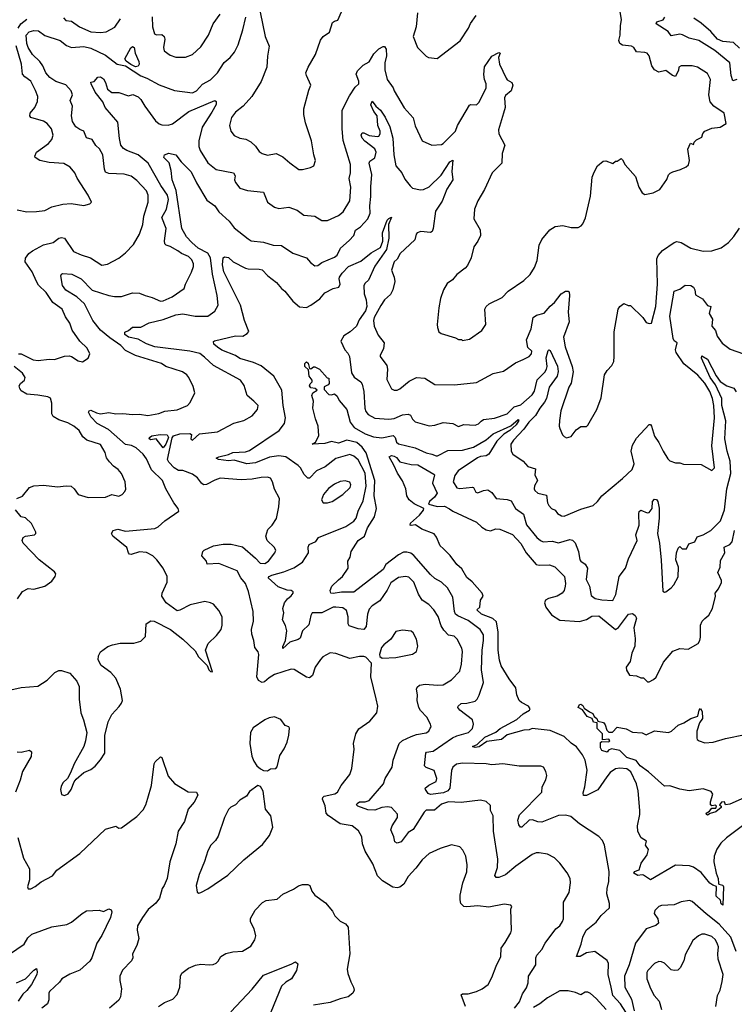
# Model space of a CAD drawing. Extents: x 1245515 to 1420776, y 606314 to 671314.
# Tile 296 of 385: x 1368114 to 1373248, y 645862 to 652936. Entities that reach past the tile are written whole.
import ezdxf

# ---------------------------------------------------------------- set-up
doc = ezdxf.new("R2010")
doc.units = 0

msp = doc.modelspace()

# ---------------------------------------------------------------- linework, layer by layer
at = {"layer": '0CON10XD'}
for points in [[(1368780, 648445), (1368835, 648455.7), (1368935, 648456.2), (1368985, 648470), (1369016.7, 648505), (1369023.3, 648595), (1369055, 648616.2), (1369080, 648615), (1369196.7, 648555), (1369286, 648486), (1369375, 648402.5), (1369398.8, 648358.8), (1369460, 648295), (1369472.5, 648265), (1369485, 648252.5), (1369500, 648250), (1369449.2, 648405), (1369466.7, 648455), (1369528.7, 648511.3), (1369560.8, 648555), (1369568, 648585), (1369568.8, 648645), (1369545, 648690), (1369505, 648735.8), (1369485, 648747.1), (1369445, 648756.7), (1369337.8, 648732.2), (1369265, 648692.5), (1369245, 648689.2), (1369165, 648745.6), (1369136.1, 648793.9), (1369138, 648815), (1369174.4, 648895), (1369174.4, 648934.4), (1369145, 648996.2), (1369099.2, 649055), (1369070, 649085), (1369025, 649108.1), (1368975, 649111.5), (1368915, 649092.9), (1368903.8, 649095), (1368894.6, 649104.6), (1368883.5, 649143.5), (1368784, 649225), (1368773.3, 649245), (1368785, 649266.2), (1368820, 649275), (1368875, 649262.2), (1369085, 649280.6), (1369108, 649292), (1369155.5, 649334.5), (1369257.5, 649405), (1369252, 649425), (1369220.8, 649465), (1369164.3, 649565), (1369140, 649625), (1369061.4, 649701.4), (1369025, 649780), (1369000, 649815), (1368950.8, 649860.8), (1368917.2, 649877.2), (1368875, 649884), (1368751.8, 649991.8), (1368671.4, 650035), (1368625, 650081.4), (1368609.2, 650115), (1368613.5, 650126.5), (1368625, 650130.8), (1368665, 650110.5), (1368693.6, 650103.6), (1368755, 650114.5), (1368805, 650103.8), (1368855, 650107.5), (1368925, 650098.8), (1368975, 650102.7), (1369035, 650093.2), (1369112.6, 650107.4), (1369156.8, 650123.2), (1369245, 650133.1), (1369318.8, 650165), (1369339.2, 650185), (1369372.5, 650255), (1369360.9, 650300.9), (1369329.2, 650365), (1369314, 650385), (1369283.3, 650405), (1369163.4, 650443.4), (1369133.8, 650465), (1368945, 650522.2), (1368875, 650558.9), (1368841.5, 650595), (1368760.3, 650650.3), (1368695.2, 650705.2), (1368640, 650775), (1368578.8, 650895), (1368525, 650945.4), (1368445, 650993.1), (1368420.7, 651025), (1368409.6, 651095), (1368413.2, 651106.8), (1368425, 651113.3), (1368487.6, 651107.6), (1368555, 651073.8), (1368635, 650992.6), (1368755, 650953.5), (1368795, 650945.8), (1368846.1, 650946.1), (1368925, 650972.5), (1368975, 650971.4), (1369016.1, 650953.9), (1369065, 650940.8), (1369125.6, 650914.4), (1369145, 650915.8), (1369210, 650945), (1369294.3, 651005), (1369304, 651036), (1369349.3, 651120.7), (1369361.9, 651161.9), (1369361.7, 651181.7), (1369350.7, 651210.7), (1369325.4, 651235.4), (1369276.2, 651255), (1369250, 651275), (1369196, 651306), (1369165.3, 651315.3), (1369155.4, 651325), (1369153, 651347), (1369166.6, 651435), (1369134.6, 651515), (1369168, 651575), (1369181.9, 651645), (1369176.5, 651675), (1369128.6, 651745), (1369037.7, 651905), (1368965, 651965.2), (1368883.8, 651995), (1368860.5, 652010.5), (1368840, 652035), (1368831.1, 652081.1), (1368819.1, 652199.1), (1368728, 652305), (1368710, 652345), (1368656.9, 652415), (1368626.2, 652475), (1368625, 652487.5), (1368648.3, 652491.7), (1368676.1, 652523.9), (1368695, 652525.8), (1368715, 652510), (1368730.5, 652485), (1368745, 652436), (1368775, 652412.5), (1368825, 652413.1), (1368895, 652389.4), (1368927.7, 652397.7), (1368965, 652382.5), (1368985, 652362.9), (1369013.7, 652313.6), (1369090.1, 652210.1), (1369115, 652187.5), (1369135, 652179.6), (1369181.2, 652178.8), (1369211.7, 652188.3), (1369329.1, 652275), (1369515, 652356), (1369525, 652347.5), (1369525, 652327.5), (1369495, 652272.5), (1369425.9, 652164.1), (1369400, 652065), (1369401.8, 652025), (1369410.5, 651995), (1369466.4, 651906.4), (1369525, 651860), (1369650, 651835), (1369661.9, 651815), (1369658.1, 651785), (1369663.1, 651765), (1369695, 651724.2), (1369749.7, 651709.7), (1369865.5, 651695.5), (1369895, 651625.8), (1369945, 651589.2), (1369975, 651580), (1370047.6, 651587.6), (1370106.8, 651566.8), (1370155, 651531.9), (1370234.1, 651524.1), (1370285, 651492.5), (1370325, 651494.2), (1370405, 651529.2), (1370436.9, 651555), (1370484.4, 651635), (1370493.4, 651733.4), (1370481.9, 651795), (1370490, 651835), (1370490.7, 651895), (1370438.7, 652068.7), (1370430.8, 652150.8), (1370430.5, 652285), (1370482.2, 652387.8), (1370525, 652450), (1370551.2, 652475), (1370551.4, 652495), (1370530.8, 652545), (1370540.7, 652569.3), (1370581.9, 652608.1), (1370625, 652632.7), (1370659, 652691), (1370695, 652725.6), (1370725, 652743.8), (1370735, 652743.3), (1370746.9, 652725), (1370749.6, 652675), (1370737.5, 652625), (1370737.8, 652575), (1370754.3, 652505), (1370797, 652447), (1370803.8, 652425), (1370875, 652302), (1370940.2, 652230.2), (1370953.9, 652173.9), (1371004.4, 652064.4), (1371074.2, 652034.2), (1371145, 652040), (1371155, 652046), (1371244.2, 652135), (1371259.2, 652175), (1371345, 652322.5), (1371355, 652327.1), (1371395, 652324.3), (1371415, 652342), (1371464.5, 652445), (1371465.3, 652475.3), (1371452.5, 652505), (1371447.3, 652542.7), (1371453.4, 652596.6), (1371505, 652673.3), (1371555, 652700.8), (1371565.7, 652695), (1371554.2, 652665), (1371560.8, 652615), (1371607.5, 652515), (1371615, 652504), (1371648.8, 652485), (1371657.5, 652465), (1371644.5, 652425.5), (1371605, 652390.8), (1371596.9, 652375), (1371601.1, 652305), (1371590, 652265), (1371554.3, 652144.3), (1371556.1, 652116.1), (1371598, 652035), (1371580, 651975), (1371578, 651905), (1371508, 651835), (1371452, 651715), (1371404.2, 651635), (1371381.4, 651575), (1371377.1, 651505), (1371422, 651425), (1371423.8, 651385), (1371406, 651345), (1371376.2, 651305), (1371357.1, 651225), (1371330.9, 651169.1), (1371315, 651150), (1371253.3, 651105), (1371222.7, 651067.3), (1371185, 651040), (1371158, 650995), (1371137.7, 650932.3), (1371125.8, 650865), (1371112, 650745), (1371116.4, 650723.6), (1371124.1, 650694.1), (1371140.5, 650680.5), (1371245, 650650), (1371265, 650637.5), (1371287, 650637), (1371295, 650630), (1371345, 650640), (1371435, 650703.8), (1371463, 650747), (1371456.2, 650855), (1371463.8, 650875), (1371485.8, 650894.2), (1371579.4, 650940.6), (1371623.8, 650985), (1371735, 651062.5), (1371780, 651105), (1371812, 651155), (1371832, 651205), (1371846.2, 651315), (1371865, 651356.7), (1371921.2, 651425), (1371961.2, 651448.8), (1372015, 651458), (1372075, 651443.3), (1372125, 651443.8), (1372147.5, 651455), (1372160.5, 651469.5), (1372177.9, 651512.1), (1372215, 651667.5), (1372225.7, 651805), (1372240.5, 651839.5), (1372265, 651886.7), (1372305, 651920), (1372325, 651922.5), (1372375, 651902.5), (1372395, 651920), (1372405, 651920), (1372435, 651937.5), (1372445, 651930), (1372463.6, 651893.6), (1372538.3, 651808.3), (1372562.3, 651732.3), (1372585, 651692.5), (1372605, 651680), (1372665, 651691.2), (1372713.3, 651715), (1372763.6, 651786.4), (1372775, 651820), (1372787, 651833), (1372805, 651843.3), (1372861.7, 651858.3), (1372902.3, 651877.7), (1372917.3, 651892.7), (1372926, 651925), (1372913.8, 652005), (1372931.7, 652048.3), (1372955, 652040), (1372960, 652055), (1372977, 652073), (1373015, 652092.5), (1373022.1, 652117.9), (1373035, 652133.8), (1373085, 652156.7), (1373145, 652162.5), (1373190, 652190), (1373173.8, 652265), (1373100, 652315), (1373074.5, 652344.5), (1373064.5, 652395), (1373075.7, 652505), (1373055, 652550), (1372982.5, 652595), (1372945, 652603.3), (1372865, 652603.8), (1372850, 652595), (1372846, 652574), (1372825, 652527.5), (1372803.3, 652535), (1372755, 652571.4), (1372705, 652558), (1372675, 652576.2), (1372655, 652603.8), (1372635.7, 652675), (1372620.8, 652695), (1372605, 652701.1), (1372544.4, 652704.4), (1372525.7, 652735.7), (1372510, 652745), (1372445, 652752.7), (1372424.3, 652765), (1372416.9, 652785), (1372428.6, 652825), (1372429.2, 652895), (1372437.5, 652935), (1372428, 652995)], [(1369840.3, 652990.3), (1369877.1, 652815), (1369906.2, 652745), (1369893.7, 652673.7), (1369888.9, 652595), (1369849.3, 652490.7), (1369780.8, 652385), (1369719.2, 652315), (1369665, 652271.4), (1369635, 652233.8), (1369620.6, 652175), (1369630, 652135), (1369655, 652102.5), (1369695, 652084.2), (1369737.4, 652077.4), (1369775, 652057.5), (1369807.4, 652027.4), (1369835, 651988), (1369855, 651974), (1369895, 651962.5), (1369957.5, 651975), (1370005, 651951.2), (1370055, 651906.2), (1370120.3, 651860.3), (1370145, 651859.2), (1370204, 651874), (1370227.5, 651885), (1370240, 651925), (1370225.8, 651965), (1370209.2, 652065), (1370166.2, 652195), (1370155.8, 652255), (1370155.7, 652295), (1370190.8, 652429.2), (1370205.8, 652465), (1370173.1, 652535), (1370170.6, 652555), (1370186.9, 652595), (1370238.5, 652685), (1370275, 652788), (1370295, 652816), (1370339.2, 652845), (1370360.8, 652915), (1370375, 652926.2), (1370398.8, 652931.2), (1370426.7, 652993.3)], [(1370971.9, 652985), (1370961.5, 652885), (1370939.5, 652815), (1370972, 652735), (1371035, 652673.8), (1371050, 652665), (1371112.3, 652657.7), (1371277.2, 652782.8), (1371337.5, 652875), (1371352.4, 652907.6), (1371394.2, 652965)], [(1368102.8, 652875), (1368123, 652905), (1368165, 652940)], [(1368105, 650536.2), (1368125, 650535.8), (1368211.3, 650491.3), (1368246.7, 650486.7), (1368325, 650495.6), (1368365, 650493.5), (1368435, 650518.6), (1368469.7, 650519.7), (1368486.9, 650516.9), (1368534.5, 650484.5), (1368565, 650478.6), (1368606.2, 650505), (1368617.5, 650535), (1368598.8, 650575), (1368546.3, 650626.3), (1368491.4, 650705), (1368473.3, 650755), (1368441.8, 650801.8), (1368419.1, 650855), (1368351.8, 650905), (1368304.5, 650975), (1368248.9, 651028.9), (1368234.2, 651055.8), (1368204, 651124), (1368154.4, 651195), (1368155, 651223.3), (1368179.2, 651255), (1368205, 651275.7), (1368285, 651318.6), (1368355, 651334.4), (1368395, 651366.9), (1368415, 651371.9), (1368435.8, 651365), (1368501.4, 651271.4), (1368555, 651245.7), (1368623.6, 651223.6), (1368705, 651172.5), (1368745, 651180), (1368825, 651222.9), (1368875, 651260.8), (1368930.6, 651319.4), (1368974.3, 651395), (1368998.9, 651465), (1369006.7, 651525), (1369036.3, 651623.7), (1369037.5, 651675), (1369025.6, 651705), (1368955, 651781.4), (1368915, 651811.9), (1368865, 651825.6), (1368755, 651831.5), (1368731.1, 651841.1), (1368722.2, 651862.2), (1368710, 651965), (1368687.2, 652007.2), (1368660.7, 652030.7), (1368635, 652073.8), (1368595, 652086.2), (1368575.8, 652135), (1368545, 652146), (1368517.5, 652165), (1368493.5, 652205), (1368486.2, 652245), (1368492.7, 652315), (1368476.9, 652355), (1368492.7, 652395), (1368483.6, 652425), (1368445, 652467.3), (1368372.8, 652492.8), (1368330.5, 652520.5), (1368301.1, 652555), (1368280.5, 652605), (1368259.5, 652635), (1368205, 652684.5), (1368174.7, 652735), (1368164.7, 652765), (1368159.4, 652825), (1368181.4, 652848.6), (1368215, 652858.5), (1368250, 652855), (1368295, 652822.9), (1368405, 652787.3), (1368449.7, 652749.7), (1368485, 652735.3), (1368575, 652742.1), (1368625, 652731.6), (1368729.7, 652679.7), (1368815, 652615.7), (1368875, 652603.8), (1368985, 652532.5), (1369026.6, 652516.6), (1369115, 652467.5), (1369226.3, 652426.3), (1369355, 652410.6), (1369384.2, 652425), (1369427.9, 652472.1), (1369485, 652504.5), (1369535.5, 652555), (1369582.9, 652627.1), (1369625, 652664.3), (1369656.7, 652703.3), (1369683.1, 652755), (1369717.2, 652862.8), (1369738, 652955)], [(1368429.2, 652949.2), (1368445, 652928.8), (1368485, 652925.5), (1368544.4, 652885), (1368625, 652849.2), (1368693.7, 652843.7), (1368735, 652849.5), (1368797.7, 652882.3), (1368837.4, 652942.6)], [(1369065.5, 652955.5), (1369068.1, 652885), (1369081.4, 652835), (1369096.5, 652826.5), (1369135, 652829.4), (1369151.4, 652815), (1369155.4, 652794.6), (1369146.9, 652735), (1369152.6, 652712.6), (1369195, 652680.8), (1369235, 652667.5), (1369305, 652666.9), (1369355, 652685.7), (1369415, 652740), (1369470.6, 652825), (1369504.7, 652905.3), (1369554.4, 652975)], [(1373265, 652505.3), (1373237.3, 652497.3), (1373225.2, 652535.2), (1373215.6, 652625.6), (1373107.1, 652715), (1372993.3, 652785), (1372923.4, 652803.4), (1372875, 652826.9), (1372855, 652831.4), (1372795, 652820.5), (1372771.5, 652851.5), (1372687.1, 652905), (1372690.4, 652919.6), (1372735.6, 652935), (1372748.9, 652955)], [(1373285, 652731.5), (1373241.7, 652771.7), (1373165, 652778.9), (1373126.7, 652795), (1373079.8, 652849.8), (1373008.7, 652911.3), (1372956.5, 652946.5)], [(1368095, 651570.8), (1368165, 651554.4), (1368235, 651557.5), (1368295, 651565.7), (1368345, 651590.6), (1368425, 651611.4), (1368484.1, 651614.1), (1368575, 651601.2), (1368616.7, 651613.3), (1368630, 651625), (1368606.2, 651675), (1368526.6, 651796.6), (1368510, 651835), (1368475.4, 651875.4), (1368431.5, 651901.5), (1368325, 651909.3), (1368258.8, 651925), (1368226, 651945), (1368222.5, 651955), (1368235.8, 651985), (1368320, 652045), (1368345.7, 652075), (1368354.3, 652105), (1368342.4, 652152.4), (1368310.2, 652190.2), (1368285, 652206.7), (1368195, 652232.5), (1368185.8, 652245), (1368189.4, 652265), (1368221.5, 652305), (1368242.8, 652347.2), (1368243.5, 652385), (1368226.4, 652426.4), (1368193.1, 652495), (1368150.5, 652525), (1368133.8, 652545), (1368128, 652615), (1368088.7, 652748.7)], [(1368945, 652598), (1368912.6, 652612.6), (1368878.6, 652638.6), (1368870, 652655), (1368913.3, 652733.3), (1368925, 652742.9), (1368937.3, 652735), (1368944.5, 652695), (1368969.3, 652635), (1368972.5, 652615), (1368965, 652602.1), (1368945, 652598)], [(1369450, 650805), (1369465, 650806.7), (1369515, 650842), (1369538.8, 650885), (1369531.4, 650955), (1369497.9, 651107.9), (1369484.1, 651225), (1369465, 651258.9), (1369396.5, 651295), (1369349.5, 651335), (1369312.9, 651375), (1369277.5, 651435), (1369239, 651709), (1369209.2, 651785), (1369202.1, 651852.1), (1369186.6, 651906.6), (1369149.2, 651945), (1369154.3, 651965.7), (1369185, 651977.5), (1369235, 651965.8), (1369273.3, 651915), (1369345, 651843.1), (1369384.1, 651764.1), (1369459.3, 651639.3), (1369515, 651599.4), (1369545.4, 651555), (1369618.5, 651488.5), (1369655, 651441.5), (1369755, 651360.8), (1369777.5, 651347.5), (1369865, 651336.7), (1369935.4, 651315.4), (1369995, 651312.5), (1370075, 651258), (1370175, 651225.6), (1370201.8, 651191.8), (1370235, 651167.1), (1370255, 651170.6), (1370285, 651190.9), (1370375, 651230), (1370394.4, 651245), (1370417.5, 651295), (1370481, 651349), (1370513.1, 651385), (1370526.3, 651423.7), (1370562.7, 651447.3), (1370615, 651504.5), (1370631.6, 651545), (1370628.1, 651598.1), (1370637.5, 651665), (1370635.5, 651735), (1370644, 651824), (1370623.6, 651905), (1370629.8, 651920.2), (1370665, 651944.3), (1370674.6, 651985), (1370665, 652006.9), (1370592.7, 652062.7), (1370574.2, 652085), (1370567.8, 652105), (1370575, 652122.1), (1370585, 652123.7), (1370624.8, 652104.8), (1370685, 652095.5), (1370695, 652098.9), (1370703.2, 652115), (1370702.7, 652135), (1370686.8, 652175), (1370681.8, 652245), (1370658.1, 652275), (1370636.9, 652325), (1370645, 652349.4), (1370673.4, 652313.4), (1370706.9, 652285), (1370740.4, 652235), (1370773.5, 652165), (1370794.5, 652085), (1370801.3, 651965), (1370816.5, 651885), (1370858.9, 651835), (1370879.8, 651789.8), (1370918.3, 651741.7), (1370935.7, 651725.7), (1370992.6, 651712.6), (1371015, 651714.7), (1371055.2, 651734.8), (1371141.3, 651818.7), (1371205, 651914), (1371225, 651926.7), (1371217.8, 651845), (1371224.4, 651785), (1371182.3, 651717.7), (1371148.4, 651631.6), (1371100.3, 651559.7), (1371084.2, 651435), (1371076, 651415), (1371064, 651406), (1370995, 651412.9), (1370970, 651405), (1370961.2, 651395), (1370952.5, 651355), (1370846.7, 651255), (1370824.4, 651215.6), (1370805, 651196.2), (1370784.2, 651135), (1370804.2, 651085), (1370808.6, 651055), (1370794.4, 650995), (1370778.5, 650961.5), (1370735, 650924), (1370707.4, 650882.6), (1370660, 650795), (1370655.8, 650775), (1370661.4, 650735), (1370688.3, 650668.3), (1370732.9, 650615), (1370727.9, 650572.1), (1370704.2, 650525.8), (1370704.3, 650515), (1370751.2, 650451.2), (1370755.3, 650425.3), (1370750.5, 650350.5), (1370785, 650283.3), (1370802.9, 650272.9), (1370825, 650273.1), (1370845, 650282.9), (1370911.9, 650338.1), (1370965, 650366.2), (1371025, 650359.6), (1371095, 650315.6), (1371237, 650313), (1371395, 650328.9), (1371515, 650394.3), (1371589.5, 650410.5), (1371675, 650471.4), (1371730, 650495), (1371773.3, 650515), (1371791.2, 650535), (1371792.5, 650555), (1371765, 650580), (1371754.3, 650635), (1371787.8, 650715), (1371802.7, 650797.3), (1371827.4, 650812.6), (1371882.1, 650827.9), (1371925, 650878.6), (1371955.9, 650904.1), (1372003.1, 650965), (1372035, 650985.6), (1372055, 650986), (1372060, 650980), (1372063.3, 650955), (1372053.5, 650835), (1372061.8, 650765), (1372021.5, 650655), (1372033.1, 650585), (1372082.9, 650445), (1372088.9, 650405), (1372075.5, 650325), (1372059.1, 650295), (1372002, 650125), (1371992, 650055), (1371990, 650015), (1371995, 649997.5), (1372014.2, 649954.2), (1372025, 649940), (1372041.7, 649931.7), (1372075, 649940), (1372110.6, 649989.4), (1372145, 650013.8), (1372185, 650013.3), (1372195, 650022.5), (1372260, 650135), (1372291.7, 650218.3), (1372315, 650383.3), (1372333.1, 650415), (1372368.2, 650451.8), (1372381.1, 650478.9), (1372385.6, 650515), (1372383.6, 650693.6), (1372413.2, 650856.8), (1372424.6, 650875.4), (1372455, 650896), (1372485, 650882.5), (1372501.7, 650881.7), (1372590, 650795), (1372615, 650760), (1372635, 650752.5), (1372653.6, 650756.4), (1372682.8, 650875), (1372694.8, 651035.2), (1372691.6, 651218.4), (1372699.4, 651240.6), (1372731.6, 651278.4), (1372815, 651335.7), (1372835, 651343.3), (1372865, 651334.5), (1372935.7, 651294.3), (1373025, 651273.8), (1373085.7, 651275.7), (1373153, 651297), (1373205.8, 651335), (1373245, 651378), (1373285, 651438.8)], [(1371669.2, 645835), (1371705, 645880.8), (1371725, 645936), (1371755, 645979.2), (1371766.6, 646015), (1371769.6, 646065), (1371822.5, 646145), (1371822.9, 646195), (1371828.8, 646215), (1371864.4, 646255), (1371889.1, 646300.9), (1371964.4, 646405), (1371994.4, 646425.6), (1372013.9, 646456.1), (1372021.2, 646475), (1372021.2, 646595), (1372061.2, 646665), (1372071.9, 646735), (1372068.1, 646765), (1372046.9, 646806.9), (1371995, 646876.2), (1371955, 646914), (1371905, 646940), (1371845, 646950), (1371825, 646949.4), (1371795, 646938.1), (1371678.5, 646855), (1371605, 646793.1), (1371556.7, 646773.3), (1371536.4, 646773.6), (1371526.7, 646786.7), (1371545.7, 646845), (1371548.1, 646905), (1371517.3, 647105), (1371514.4, 647215), (1371496.2, 647255), (1371495, 647290), (1371465, 647319.2), (1371425, 647329.4), (1371285, 647310.6), (1371195, 647316.2), (1371145, 647299.5), (1371093.5, 647256.5), (1371033.8, 647256.2), (1371018.7, 647241.3), (1370941.3, 647118.7), (1370904.7, 647095.3), (1370855, 647030), (1370825, 647018.9), (1370808.1, 647028.1), (1370802.5, 647065), (1370780, 647115), (1370790.4, 647145), (1370827.5, 647205), (1370829.1, 647229.1), (1370785.3, 647275.3), (1370755, 647281.6), (1370715, 647276.8), (1370665, 647257.6), (1370615, 647258.9), (1370541.9, 647285), (1370534.6, 647295), (1370537.1, 647305), (1370554.4, 647315.6), (1370595, 647315.9), (1370625, 647325.4), (1370727.1, 647445), (1370739.4, 647485), (1370788.9, 647565), (1370796.9, 647615), (1370839.2, 647735), (1370865, 647756.4), (1370925.3, 647784.7), (1370965, 647799.1), (1371035, 647811.9), (1371052, 647825), (1371063.8, 647845), (1371068.8, 647855), (1371066, 647875), (1371039.4, 647925), (1370993.7, 647973.7), (1370981.2, 647995), (1370969.1, 648045), (1370970.9, 648085), (1370963.5, 648125), (1370968.8, 648141.2), (1370985.4, 648154.6), (1371027.9, 648162.1), (1371115, 648154.7), (1371155, 648157.5), (1371215, 648192.9), (1371276.4, 648255), (1371288.5, 648305), (1371296, 648396), (1371290.4, 648420.4), (1371257.5, 648485), (1371235, 648507.1), (1371195, 648513.3), (1371159.9, 648549.9), (1371141.3, 648581.3), (1371119.2, 648649.1), (1371090, 648695), (1371054.2, 648735), (1371004.3, 648764.3), (1370979, 648809), (1370944.4, 648894.4), (1370909.8, 648929.8), (1370885, 648935.9), (1370835, 648928), (1370781, 648889), (1370753.1, 648836.9), (1370699.9, 648760.1), (1370645, 648725.8), (1370625, 648700.8), (1370612.2, 648665), (1370603.4, 648576.6), (1370585, 648555.5), (1370545, 648558.4), (1370481.7, 648581.7), (1370473.3, 648595), (1370474.6, 648645), (1370461.6, 648691.6), (1370435, 648709.2), (1370385, 648715.4), (1370365, 648715.4), (1370285, 648674.8), (1370215, 648673.3), (1370204.2, 648655.7), (1370191, 648589), (1370145.8, 648544.2), (1370127.7, 648492.3), (1370115, 648482), (1370055, 648464.4), (1370005, 648417.5), (1370005, 648432.5), (1370022.9, 648475), (1370033.4, 648545), (1370023.7, 648583.6), (1370002.5, 648625), (1370010.8, 648675), (1370004.1, 648705.9), (1370016.7, 648745), (1370036.7, 648775), (1370065, 648796.7), (1370078.8, 648815), (1370078.8, 648825), (1370065, 648834), (1370035, 648837.3), (1369970.1, 648860.1), (1369899.4, 648925), (1369905.6, 648935), (1369925.6, 648945), (1370011.2, 648968.8), (1370082.5, 648997.5), (1370145, 649037.5), (1370188, 649105), (1370185.6, 649145), (1370193.5, 649165), (1370242.2, 649187.8), (1370261.2, 649215), (1370456.5, 649293.5), (1370515, 649332.8), (1370531.1, 649355), (1370545.8, 649404.3), (1370581.8, 649478.2), (1370602.3, 649585), (1370595, 649677.8), (1370545, 649773.3), (1370515, 649800), (1370485, 649811.4), (1370385, 649782.3), (1370307.8, 649722.2), (1370245, 649694.3), (1370195, 649642), (1370185, 649641.2), (1370157.8, 649667.8), (1370131.4, 649715), (1370114, 649734), (1370025, 649795.2), (1369975, 649802), (1369908.3, 649791.7), (1369807.5, 649752.5), (1369745, 649744.3), (1369655, 649771.1), (1369615, 649766.5), (1369542.5, 649775), (1369526.2, 649785), (1369544.3, 649795.7), (1369615, 649811.6), (1369645, 649827), (1369735, 649830.7), (1369765, 649839.6), (1369978.1, 649985), (1370015.7, 650035), (1370024.4, 650075), (1370005.5, 650165), (1369996.5, 650275), (1369939.4, 650375), (1369847.9, 650447.9), (1369792.8, 650472.8), (1369695, 650502.7), (1369665, 650522.3), (1369565, 650561.5), (1369535, 650582.2), (1369508, 650605), (1369506.7, 650623.3), (1369512.3, 650627.7), (1369664.3, 650664.3), (1369717, 650663), (1369748.8, 650681.2), (1369760, 650695), (1369728.9, 650775), (1369700.3, 650885), (1369580.2, 651125), (1369570.4, 651175), (1369574.6, 651225), (1369585, 651232.9), (1369615, 651228), (1369648.6, 651195), (1369735, 651151.4), (1369755, 651145.7), (1369835, 651144.5), (1369855, 651137.5), (1369896.1, 651096.1), (1369958.3, 651048.3), (1369995, 651004), (1370019.2, 650985), (1370075, 650913.3), (1370123.3, 650873.2), (1370175, 650869.1), (1370204.7, 650885.3), (1370269.7, 650930.3), (1370306.9, 650973.1), (1370365, 651004), (1370406.6, 651013.4), (1370416.2, 651035), (1370407.9, 651075), (1370411.2, 651085), (1370430.9, 651115), (1370475, 651161.5), (1370565, 651202), (1370638.1, 651261.9), (1370705, 651299.5), (1370722.9, 651345), (1370719.2, 651405), (1370754.6, 651495), (1370765, 651508.5), (1370785, 651517.5), (1370764.2, 651465), (1370766.2, 651365), (1370747.8, 651285), (1370664.6, 651165.4), (1370619.6, 651065), (1370595, 651042.2), (1370587.2, 651025), (1370587.5, 650965), (1370602.1, 650922.1), (1370606.7, 650875), (1370597, 650845), (1370551.8, 650778.2), (1370533.1, 650735), (1370487.9, 650692.1), (1370443.3, 650665), (1370421.2, 650625), (1370449.5, 650565), (1370470.5, 650540.5), (1370482.4, 650515), (1370497.9, 650397.9), (1370517.6, 650367.6), (1370564.2, 650335), (1370574, 650316), (1370585.4, 650265), (1370593.6, 650143.6), (1370601.1, 650121.1), (1370618.1, 650098.1), (1370665, 650072.2), (1370765, 650066.4), (1370805, 650071.5), (1370865, 650096.5), (1370905, 650102.5), (1370921.2, 650095), (1370936, 650065), (1370955, 650047.5), (1371055, 650018.1), (1371095, 650023.3), (1371155, 650042.9), (1371225, 650034.3), (1371265, 650014.2), (1371305, 650027.1), (1371385, 650022.5), (1371408.7, 650031.3), (1371428.9, 650051.1)], [(1371428.9, 650051.1), (1371445, 650062.9), (1371525, 650072.7), (1371615, 650104.6), (1371665, 650155.3), (1371715, 650167.6), (1371795, 650240), (1371812.3, 650267.7), (1371831.1, 650348.9), (1371885.8, 650404.2), (1371898.9, 650425), (1371902.8, 650445), (1371895, 650506.7), (1371911.1, 650558.9), (1371915, 650563.8), (1371925, 650558.8), (1371977.4, 650447.4), (1371981, 650409), (1371973.8, 650375), (1371917, 650295), (1371899.4, 650215), (1371885, 650187.1), (1371850.4, 650145), (1371818.6, 650091.4), (1371770.3, 650045), (1371736.4, 649993.6), (1371660.6, 649915), (1371642.9, 649885), (1371644.3, 649835), (1371656, 649815), (1371730, 649765), (1371765, 649726), (1371819.4, 649709.4), (1371815.5, 649665), (1371833.8, 649625), (1371813.2, 649586.8), (1371810, 649565), (1371815, 649553.3), (1371836.7, 649535), (1371898.9, 649518.9), (1371904.6, 649465), (1371915, 649444.3), (1371935, 649424.3), (1371961.7, 649411.7), (1371977, 649387), (1372005, 649372.2), (1372025, 649370), (1372145, 649420), (1372232.5, 649445), (1372265, 649473.3), (1372296, 649515), (1372445, 649638.6), (1372514.2, 649705), (1372527.5, 649745), (1372507.5, 649835), (1372515, 649880), (1372545, 649930), (1372635, 650027.5), (1372645, 650026.7), (1372653.3, 650015), (1372675, 649943.3), (1372705, 649898.8), (1372735.8, 649835), (1372770.2, 649780.2), (1372785, 649766.9), (1372825, 649752.5), (1372855, 649752), (1372882.7, 649742.7), (1373009.1, 649739.1), (1373085, 649698), (1373106, 649715), (1373086.8, 649875), (1373104.8, 650075), (1373100.5, 650165), (1373091.2, 650215), (1373070.6, 650265), (1373035.6, 650325), (1372985, 650381.1), (1372885, 650462.3), (1372830, 650545), (1372826.2, 650565), (1372836, 650615), (1372815, 650629.2), (1372807.7, 650645), (1372784.7, 650804.7), (1372815.7, 650984.3), (1372855, 651000), (1372895, 651028), (1372935, 651025.8), (1372953.8, 651015), (1372964.2, 650995), (1372968.8, 650958.8), (1373019.4, 650929.4), (1373055, 650882.5), (1373080, 650875), (1373066.2, 650825), (1373091.2, 650785), (1373085.8, 650735), (1373113.5, 650703.5), (1373125, 650661.2), (1373161.3, 650611.3), (1373217.8, 650567.8), (1373313.8, 650535)], [(1371315.6, 645845.6), (1371285, 645930), (1371295, 645937.5), (1371335, 645937.5), (1371395, 645953.3), (1371436.7, 645973.3), (1371479.2, 646005), (1371506.2, 646053.8), (1371535.6, 646135), (1371570.6, 646205), (1371572.9, 646265), (1371601.4, 646305), (1371642.5, 646375), (1371647.8, 646395), (1371643.3, 646545), (1371650, 646565), (1371642.5, 646575), (1371595, 646580.8), (1371485, 646559.5), (1371405, 646568.5), (1371325, 646562.2), (1371305, 646565.7), (1371283.1, 646585), (1371277, 646613), (1371279.1, 646645), (1371297.7, 646735), (1371326.1, 646813.9), (1371329.5, 646865), (1371320, 646925), (1371298.3, 646968.3), (1371275, 646993.3), (1371215, 647008), (1371135, 646981.2), (1371055.7, 646944.3), (1371005, 646898.8), (1370960.3, 646839.7), (1370905, 646781.2), (1370874, 646725), (1370845, 646702.5), (1370825, 646697.5), (1370795, 646702.5), (1370719.5, 646749.5), (1370685, 646783.8), (1370651.3, 646871.3), (1370595, 646961.2), (1370576.9, 647015), (1370571.4, 647065), (1370548.1, 647108.1), (1370503.2, 647143.2), (1370415, 647158.5), (1370329, 647219), (1370316.2, 647236.2), (1370308.3, 647288.3), (1370289.2, 647335), (1370291.7, 647348.3), (1370302.1, 647357.9), (1370376.7, 647375), (1370397.1, 647385), (1370424.4, 647435), (1370486.4, 647513.6), (1370499.2, 647555), (1370515.5, 647694.5), (1370512.5, 647735), (1370529.4, 647805), (1370550.2, 647839.8), (1370628.8, 647895), (1370679.2, 647955), (1370687, 648003), (1370675.6, 648055.6), (1370636.7, 648215), (1370641.7, 648311.7), (1370600, 648355), (1370585, 648360), (1370555, 648361.2), (1370485, 648346), (1370385, 648383.1), (1370345, 648386), (1370292.4, 648357.6), (1370275, 648340), (1370236.7, 648285), (1370216.5, 648225), (1370195, 648207.1), (1370175, 648211.4), (1370085, 648267.1), (1370065, 648270.8), (1369945, 648230.8), (1369905, 648208.2), (1369871.9, 648178.1), (1369854.7, 648174.7), (1369828.8, 648188.8), (1369818, 648215), (1369830.8, 648375), (1369827.5, 648395), (1369803.8, 648425), (1369797.1, 648475), (1369781.1, 648521.1), (1369780, 648555), (1369793.1, 648615), (1369791.5, 648685), (1369758.3, 648828.3), (1369736.4, 648885), (1369703.6, 648925), (1369675, 648975.6), (1369545, 649028.9), (1369460, 649025), (1369456.1, 649046.1), (1369423.3, 649085), (1369430, 649115), (1369440, 649125), (1369505, 649155.5), (1369575, 649167.5), (1369633.3, 649166.7), (1369715, 649149.4), (1369807.9, 649067.9), (1369840.8, 649030.8), (1369875, 649028.8), (1369901.9, 649045), (1369946.5, 649105), (1369952.9, 649125), (1369940.8, 649145), (1369891.2, 649195), (1369882, 649225), (1369895.8, 649274.2), (1369928.8, 649305), (1369957.7, 649352.3), (1369975.5, 649435), (1369980.8, 649495), (1369945, 649563.3), (1369929.5, 649615), (1369915, 649640.8), (1369895, 649650), (1369847.4, 649647.4), (1369785, 649634.6), (1369705, 649630.7), (1369555, 649641.5), (1369515, 649628.2), (1369455, 649596.9), (1369435, 649594.2), (1369420, 649605), (1369390.8, 649645), (1369355, 649670.9), (1369285, 649696.9), (1369255, 649696.9), (1369222.9, 649715), (1369185, 649755.8), (1369175.6, 649775), (1369209.4, 649930.6), (1369219.2, 649945), (1369265, 649960.3), (1369335, 649963.3), (1369347.5, 649955), (1369344.3, 649925), (1369355, 649916), (1369405, 649961.2), (1369535.7, 649974.3), (1369653.4, 650036.6), (1369724.3, 650055.7), (1369785, 650090), (1369821.4, 650135), (1369826.9, 650165), (1369795, 650196), (1369748.9, 650235), (1369727.6, 650307.6), (1369699.2, 650345), (1369505, 650450.8), (1369442, 650512), (1369406.9, 650536.9), (1369335.7, 650554.3), (1369085, 650584.8), (1369025, 650607.7), (1368965, 650640.5), (1368895, 650654.3), (1368870, 650675), (1368869.3, 650690.7), (1368896.6, 650703.4), (1368925, 650726.9), (1368985, 650727.3), (1369045, 650757.5), (1369145, 650782.5), (1369235, 650815.7), (1369285, 650822.5), (1369375, 650806.5), (1369450, 650805)], [(1371477.3, 649557.3), (1371505, 649538.8), (1371536.5, 649496.5), (1371615, 649489.5), (1371645, 649478.1), (1371676.2, 649425), (1371734.1, 649384.1), (1371755, 649305.6), (1371828.9, 649215), (1371855, 649193.3), (1371875, 649184.4), (1371938.7, 649188.7), (1371985, 649177.8), (1372065, 649201.9), (1372085, 649195.7), (1372105, 649177.5), (1372128.9, 649115), (1372138.5, 649055), (1372145, 649044.4), (1372176.7, 649025), (1372192.7, 648995), (1372183.5, 648915), (1372207.5, 648865), (1372218.8, 648798.8), (1372247.3, 648777.3), (1372295, 648767.5), (1372375, 648763.3), (1372396.9, 648805), (1372421.4, 648935), (1372465, 648994.2), (1372487.2, 649062.8), (1372550, 649195), (1372539.4, 649235), (1372563.2, 649305), (1372560.5, 649385), (1372565, 649401.2), (1372575, 649412.5), (1372621.7, 649391.7), (1372635, 649395.8), (1372657.1, 649425), (1372659.3, 649475), (1372675, 649490.4), (1372687.4, 649487.4), (1372698.5, 649475), (1372706.8, 649426.8), (1372707.9, 649355), (1372695.3, 649245), (1372709.5, 649175), (1372723, 649053), (1372735, 648831.2), (1372745, 648824), (1372755, 648826.2), (1372793.8, 648855), (1372812, 648875), (1372845, 648932.5), (1372847.5, 649002.5), (1372828.1, 649055), (1372832.5, 649105), (1372845, 649140), (1372855, 649150), (1372873, 649133), (1372905, 649134), (1372920.5, 649169.5), (1372963.8, 649185), (1372980.5, 649219.5), (1373025, 649235.5), (1373077.8, 649265), (1373148.9, 649335), (1373176.5, 649415), (1373194.7, 649565), (1373223.3, 649675), (1373218.6, 649765), (1373196, 649835), (1373179.4, 649925), (1373185.7, 650054.3), (1373158.9, 650165), (1373157.7, 650215), (1373111.5, 650311.5), (1373075.2, 650365), (1373012.2, 650505), (1373015, 650520), (1373055, 650496), (1373118.1, 650378.1), (1373146.9, 650336.9), (1373195, 650304), (1373245, 650289.5), (1373261.5, 650261.5)], [(1368335, 650215.6), (1368315, 650225.5), (1368245, 650238.9), (1368165, 650245.7), (1368125, 650270), (1368114, 650285), (1368110, 650305), (1368118.8, 650321.2), (1368148.8, 650345), (1368154, 650365), (1368134.2, 650395), (1368074.3, 650445)], [(1372468, 645805), (1372430.6, 645865), (1372373.8, 645925), (1372364, 645985), (1372340.4, 646075), (1372343.1, 646155), (1372335, 646176), (1372245, 646242), (1372185, 646231.1), (1372140, 646205), (1372114, 646205), (1372148.1, 646295), (1372158.2, 646345), (1372183.8, 646395), (1372255, 646452.7), (1372289.9, 646500.1), (1372351.4, 646555), (1372350.8, 646585), (1372331.1, 646655), (1372333.1, 646695), (1372345.6, 646745), (1372349.4, 646815), (1372315.7, 647005), (1372299.8, 647039.8), (1372275, 647067.5), (1372135, 647158.6), (1372072, 647212), (1372035, 647221.2), (1371985, 647219.2), (1371865, 647170.5), (1371835, 647173.3), (1371796.7, 647186.7), (1371775, 647184.5), (1371720, 647135), (1371712.5, 647135), (1371700.5, 647150.5), (1371691.4, 647185), (1371705, 647224), (1371865.6, 647385), (1371867.8, 647425), (1371893.3, 647475), (1371900, 647505), (1371892.9, 647535), (1371875.8, 647565), (1371857, 647573), (1371702.6, 647572.6), (1371585, 647589.6), (1371505, 647582.3), (1371465, 647589.2), (1371295, 647593.8), (1371252.5, 647587.5), (1371225, 647566), (1371215, 647540.8), (1371204.8, 647415), (1371189.4, 647395), (1371159.1, 647380.9), (1371065, 647368.9), (1371047.5, 647377.5), (1371028.8, 647405), (1371026.7, 647415), (1371053.4, 647436.6), (1371105, 647462), (1371109.7, 647485), (1371091.2, 647541.2), (1371035, 647563.3), (1371022.5, 647575), (1371031.2, 647665), (1371037.3, 647672.7), (1371085, 647679.7), (1371223.6, 647776.4), (1371255, 647791.4), (1371337.1, 647815), (1371367, 647843), (1371374.7, 647875), (1371367.8, 647905), (1371275.6, 647975), (1371262.2, 647995), (1371263.1, 648005), (1371285, 648021.9), (1371325, 648024.5), (1371385, 648039.4), (1371401.4, 648055), (1371415, 648083.8), (1371445.4, 648174.6), (1371431.5, 648265), (1371435.4, 648405), (1371445.8, 648475), (1371446.3, 648516.3), (1371421.5, 648555), (1371335, 648620.2), (1371261.9, 648651.9), (1371245.7, 648665.7), (1371238.1, 648685), (1371225.9, 648785.9), (1371188.2, 648855), (1371145, 648893.8), (1371095, 648921.9), (1371065, 648949.6), (1370946.1, 649086.1), (1370923.6, 649103.6), (1370895, 649110.8), (1370870.9, 649109.1), (1370835, 649091.1), (1370745, 649022.7), (1370724.2, 648985.7), (1370515, 648822.4), (1370426.1, 648823.9), (1370365, 648812.5), (1370350, 648815), (1370344.6, 648835), (1370356.2, 648865), (1370405, 648911.8), (1370433.2, 648935), (1370473.7, 648995), (1370471.4, 649045), (1370487.8, 649075), (1370495.2, 649114.8), (1370546.1, 649193.9), (1370590.6, 649225), (1370612.5, 649285), (1370663.5, 649365), (1370676.4, 649425), (1370660.8, 649515), (1370664.3, 649625), (1370603.2, 649825), (1370574.8, 649865), (1370535, 649898.4), (1370465, 649915.3), (1370405, 649893.6), (1370355, 649905.8), (1370305, 649891.4), (1370213.8, 649885), (1370239.4, 649900.6), (1370261.8, 649945), (1370258.8, 650015), (1370238.7, 650068.7), (1370220, 650145), (1370223.8, 650195), (1370212.9, 650235), (1370220.8, 650255), (1370250, 650275), (1370236.5, 650286.5), (1370205, 650291.9), (1370195.6, 650305), (1370199.7, 650320.3), (1370214, 650335), (1370214, 650345), (1370192.9, 650375), (1370189.3, 650419.3), (1370161.5, 650445), (1370161.9, 650465), (1370175, 650476.7), (1370187.1, 650467.1), (1370195, 650430), (1370205, 650427.5), (1370225, 650442.5), (1370235, 650442.5), (1370267.5, 650425), (1370321.7, 650361.7), (1370335, 650360), (1370337, 650323), (1370328.8, 650311.2), (1370302.3, 650297.7), (1370300, 650280), (1370335, 650243.3), (1370355, 650240), (1370375, 650247.5), (1370395, 650230), (1370410, 650200), (1370463.3, 650135), (1370487.5, 650045), (1370516.2, 650005), (1370595, 649960.2), (1370655, 649938.8), (1370715, 649931.6), (1370798, 649948), (1370810.8, 649935), (1370820.3, 649900.3), (1370835, 649888.4), (1370955, 649860), (1371035, 649824.1), (1371075, 649815.4), (1371105, 649801.1), (1371115, 649802.2), (1371188.9, 649841.1), (1371295, 649842.9), (1371375, 649864.4), (1371465, 649918.2), (1371515, 649960.5), (1371641.3, 650018.7), (1371695, 650062.9), (1371700, 650055), (1371681.5, 650025), (1371635.9, 649985), (1371591.5, 649958.5), (1371541.5, 649908.5), (1371485, 649813.8), (1371465, 649801.4), (1371425, 649797.3), (1371402.1, 649787.9), (1371263.5, 649695), (1371238.7, 649661.3), (1371226.7, 649615), (1371255, 649572), (1371275, 649568.8), (1371366.7, 649576.7), (1371374, 649574), (1371391.3, 649541.3), (1371405, 649535.7), (1371445, 649553.5), (1371477.3, 649557.3)], [(1368094.3, 649495.7), (1368135, 649513.3), (1368185, 649573.8), (1368215, 649587.1), (1368285, 649592.5), (1368385, 649578.9), (1368447, 649587), (1368484.2, 649584.2), (1368505, 649566.2), (1368535, 649524.2), (1368605, 649503.5), (1368730, 649505), (1368775, 649524.4), (1368825, 649511.9), (1368850, 649525), (1368870, 649545), (1368877.3, 649562.7), (1368871.9, 649615), (1368844.5, 649674.5), (1368822, 649705), (1368788, 649728), (1368758.2, 649758.2), (1368737.9, 649787.9), (1368727.2, 649827.2), (1368695, 649883.8), (1368595.4, 649915.4), (1368567.9, 649937.9), (1368540.8, 649985), (1368504, 650015), (1368459.8, 650039.8), (1368395, 650060), (1368354.3, 650085), (1368345.6, 650105), (1368345, 650180), (1368335, 650215.6)], [(1369145, 649860), (1369095, 649924), (1369055, 649917.5), (1369043.3, 649925), (1369047.5, 649935), (1369062.5, 649945), (1369122.5, 649955), (1369172.2, 649952.2), (1369182.5, 649935), (1369164.2, 649885.8), (1369145, 649860)], [(1373325, 647158.6), (1373192.6, 647057.4), (1373151.3, 647018.7), (1373122.6, 646977.4), (1373102.5, 646925), (1373101.6, 646885), (1373116.5, 646805), (1373130.8, 646765), (1373133.2, 646733.2), (1373136.2, 646726.2), (1373165, 646717.1), (1373170.1, 646705), (1373165.2, 646574.8), (1373153, 646583), (1373149, 646609), (1373118, 646638), (1373118.9, 646708.9), (1373092.2, 646717.8), (1373071.3, 646731.3), (1373008.6, 646808.6), (1372955, 646846.8), (1372925, 646857.7), (1372825, 646861.5), (1372645, 646755.5), (1372595, 646789.6), (1372585, 646793.2), (1372555, 646787.5), (1372525, 646803.1), (1372530.8, 646815), (1372565, 646826.9), (1372577.5, 646875), (1372621.5, 646935), (1372630, 646975), (1372608.8, 647005), (1372617.5, 647035), (1372577.3, 647057.3), (1372553.6, 647103.6), (1372552.7, 647145), (1372569.5, 647225), (1372570, 647255), (1372556.2, 647395), (1372544.6, 647445.4), (1372505, 647532.5), (1372475, 647552.9), (1372425, 647559.2), (1372395, 647553.3), (1372355, 647526.4), (1372332.2, 647495), (1372267.5, 647402.5), (1372185, 647362.5), (1372165, 647362.9), (1372161.2, 647381.2), (1372173.8, 647425), (1372190.5, 647545), (1372177.1, 647615), (1372157.1, 647655), (1372115, 647712.5), (1372075, 647738.6), (1372025, 647785.6), (1371925, 647828.8), (1371795, 647844.4), (1371775, 647833.1), (1371735, 647830.7), (1371615, 647798.3), (1371575, 647764.8), (1371469.2, 647750.8), (1371415, 647711.9), (1371387.1, 647707.1), (1371371.2, 647711.2), (1371367.5, 647715), (1371400.5, 647729.5), (1371455, 647781.5), (1371535, 647817.7), (1371565.6, 647844.4), (1371685, 647909.1), (1371731.3, 647948.7), (1371776.2, 647975), (1371781.2, 647985), (1371768.8, 648005), (1371719.1, 648029.1), (1371702.2, 648045), (1371685.6, 648085), (1371678.9, 648135), (1371629.1, 648199.1), (1371573.6, 648293.6), (1371561.1, 648335), (1371552.2, 648405), (1371552.1, 648535), (1371538.7, 648608.7), (1371513.1, 648633.1), (1371431.4, 648665), (1371397.5, 648695), (1371418.6, 648715), (1371423.3, 648765), (1371442.5, 648795), (1371437.3, 648815), (1371365, 648898.2), (1371325, 648929.1), (1371290.9, 648990.9), (1371255, 649021.9), (1371207.1, 649087.1), (1371155, 649135.7), (1371135, 649155.8), (1371108.8, 649218.8), (1371090.8, 649240.8), (1371002, 649275), (1370956.7, 649306.7), (1370925, 649301.1), (1370918, 649305), (1370922.4, 649317.6), (1370986.9, 649375), (1371015, 649411.1), (1371017.9, 649425), (1370946.6, 649456.6), (1370912.5, 649485), (1370896, 649515), (1370888.6, 649565), (1370863.6, 649623.6), (1370826.9, 649676.9), (1370802.5, 649735), (1370768, 649795), (1370785, 649803.5), (1370805, 649800.4), (1370821.4, 649791.4), (1370845, 649760), (1370925, 649740), (1370975, 649736.7), (1371090, 649670), (1371093.3, 649665), (1371080, 649605), (1371112.9, 649535), (1371094.4, 649505), (1371057.5, 649475), (1371050.6, 649455), (1371115, 649437.3), (1371165, 649440), (1371202.1, 649422.1), (1371226, 649405), (1371395, 649326.3), (1371435, 649289.1), (1371465, 649271.2), (1371495.4, 649264.6), (1371535, 649276.9), (1371564.2, 649275.8), (1371655, 649236.4), (1371715, 649171.9), (1371752.7, 649105), (1371825, 649021.9), (1371845, 649016.4), (1371919.5, 649019.5), (1371958, 649005), (1372026.5, 648935), (1372034.6, 648885), (1372031.5, 648865), (1372024.6, 648835), (1372011.1, 648815), (1371975, 648793.8), (1371913.2, 648776.8), (1371892.3, 648765), (1371882.9, 648745), (1371892.9, 648715), (1371935, 648660), (1371995, 648622.4), (1372135, 648612.3), (1372185, 648625.8), (1372225, 648651.2), (1372275, 648653.5), (1372395, 648554.2), (1372415, 648569.4), (1372487.5, 648665), (1372515, 648668.8), (1372535, 648656.2), (1372543.8, 648635), (1372524.6, 648565.4), (1372535, 648490), (1372532.8, 648435), (1372512.1, 648385), (1372500, 648325), (1372471.5, 648285), (1372472.6, 648262.6), (1372495, 648226.7), (1372545, 648221.2), (1372575, 648206.7), (1372595, 648207.5), (1372625, 648177.5), (1372635, 648177.5), (1372667.5, 648195), (1372685, 648213.3), (1372739.5, 648320.5), (1372805, 648400), (1372855, 648417.5), (1372915, 648412.5), (1372988, 648455), (1373000, 648475), (1373005, 648500), (1373005.6, 648585), (1373016, 648614), (1373035.3, 648634.7), (1373065, 648657.5), (1373091.4, 648705), (1373113.3, 648795), (1373111.2, 648815), (1373135, 648847.5), (1373155, 648892.5), (1373155.7, 648905.7), (1373130, 648965), (1373145, 649002.5), (1373148.9, 649051.1), (1373179.4, 649105), (1373173.8, 649146.2), (1373215, 649165.5), (1373231.8, 649185), (1373248.2, 649265)], [(1370294.1, 649464.1), (1370325, 649464.3), (1370358.8, 649475), (1370435.8, 649525), (1370486.9, 649575), (1370492.9, 649595), (1370485, 649612), (1370451.7, 649621.7), (1370415, 649616.7), (1370375, 649597.8), (1370333.3, 649566.7), (1370295.8, 649525), (1370282, 649485), (1370294.1, 649464.1)], [(1368098.6, 648775), (1368135, 648828), (1368175, 648848.8), (1368215, 648843.3), (1368293.6, 648866.4), (1368345, 648901.2), (1368368.6, 648935), (1368373.1, 648955), (1368365, 648970), (1368254.6, 649054.6), (1368140, 649175), (1368132.5, 649195), (1368140, 649215), (1368155, 649226.2), (1368220, 649235), (1368230, 649245), (1368230, 649255), (1368198.8, 649315), (1368155, 649356), (1368123.8, 649365), (1368084.2, 649414.2)], [(1370717.5, 648347.5), (1370815, 648354), (1370935, 648378), (1370964.1, 648395.9), (1370974, 648435), (1370964, 648485), (1370940.5, 648530.5), (1370925, 648543.8), (1370865, 648550), (1370815, 648539.2), (1370781.2, 648485), (1370728.8, 648445), (1370713.8, 648425), (1370697.5, 648375), (1370701.7, 648361.7), (1370717.5, 648347.5)], [(1368007.4, 648112.6), (1368125, 648138.8), (1368245, 648147.5), (1368310.5, 648189.5), (1368366, 648245), (1368395, 648260.6), (1368415, 648260.8), (1368475, 648240), (1368525, 648182.5), (1368540, 648145), (1368542, 648055), (1368553.8, 647955), (1368573.3, 647906.7), (1368596.2, 647815), (1368586.2, 647755), (1368573.8, 647715), (1368505, 647590), (1368480, 647525), (1368457.5, 647485), (1368425, 647452.5), (1368412.3, 647427.7), (1368407.5, 647405), (1368415, 647370), (1368435, 647362.5), (1368462.5, 647375), (1368483.3, 647405), (1368505, 647460), (1368520.7, 647479.3), (1368573.9, 647526.1), (1368625, 647550), (1368655, 647573.3), (1368695, 647617.5), (1368726.7, 647665), (1368726.4, 647793.6), (1368748.3, 647891.7), (1368776.2, 647945), (1368828.8, 648001.2), (1368846.2, 648025), (1368852, 648045), (1368837.5, 648125), (1368804, 648205), (1368768, 648245), (1368700, 648295), (1368677, 648337), (1368680, 648365), (1368693.3, 648395), (1368747.6, 648432.4), (1368780, 648445)], [(1373384, 647375), (1373215, 647298.8), (1373184.4, 647294.4), (1373176, 647316), (1373156.4, 647313.6), (1373140, 647295), (1373153.3, 647285), (1373152, 647275), (1373114.2, 647245), (1373073.3, 647233.3), (1373055, 647221.9), (1373046.7, 647225), (1373045, 647236.2), (1373070, 647250), (1373085, 647270), (1373115, 647271.2), (1373120, 647285), (1373113.3, 647293.3), (1373085, 647287.5), (1373077.5, 647295), (1373077, 647317), (1373092.5, 647372.5), (1373080.7, 647390.7), (1373025, 647408.8), (1372923.9, 647396.1), (1372855, 647406.9), (1372785, 647430.8), (1372745, 647430), (1372631.8, 647531.8), (1372570.6, 647575), (1372542.7, 647612.7), (1372475.8, 647635), (1372425, 647686.2), (1372365, 647696.7), (1372343.3, 647686.7), (1372335, 647674.4), (1372296.7, 647685), (1372286.7, 647705), (1372287, 647743), (1372295, 647750), (1372345, 647746.7), (1372353.3, 647755), (1372345, 647765.6), (1372301.7, 647761.7), (1372300, 647805), (1372263.3, 647843.3), (1372262.5, 647885), (1372235, 647890), (1372225.7, 647915.7), (1372190.7, 647930.7), (1372156.4, 647976.4), (1372125.6, 647995), (1372135, 648016.2), (1372145, 648018.6), (1372158.8, 648008.8), (1372169.1, 647989.1), (1372207.1, 647962.9), (1372231.3, 647951.3), (1372240.5, 647930.5), (1372259.2, 647915), (1372266.2, 647896.2), (1372307.5, 647887.5), (1372319.6, 647869.6), (1372330.7, 647830.7), (1372345, 647818.2), (1372372, 647818), (1372405, 647852.5), (1372470.5, 647840.5), (1372515, 647818), (1372585, 647813.3), (1372615, 647796.7), (1372675, 647825.8), (1372775.9, 647814.1), (1372795.8, 647824.2), (1372845, 647868), (1372885.6, 647884.4), (1372935, 647916.2), (1372985, 647932.9), (1372994.4, 647975.6), (1373005, 647986.2), (1373017.1, 647965), (1373019.2, 647915), (1372997.3, 647885), (1372979.1, 647825), (1372979.2, 647775), (1372981.2, 647765), (1372995, 647753.8), (1373035, 647741.2), (1373095, 647744), (1373185, 647772.5), (1373325, 647800)], [(1369895, 647540), (1369915.8, 647554.2), (1369953.9, 647556.1), (1369962.7, 647567.3), (1369981.5, 647648.5), (1370013.4, 647696.6), (1370035.8, 647745), (1370047.8, 647795), (1370052, 647845), (1370046.2, 647855), (1370021.2, 647865), (1369988.9, 647908.9), (1369945, 647926), (1369905, 647920), (1369874, 647905), (1369791.9, 647848.1), (1369772, 647815), (1369767.5, 647735), (1369781.2, 647645), (1369795, 647607.5), (1369816.7, 647575), (1369845, 647552.5), (1369865, 647542.5), (1369895, 647540)], [(1368095.8, 647675.8), (1368125, 647672.5), (1368185, 647687.5), (1368198, 647675), (1368196.6, 647643.4), (1368134.6, 647535.4), (1368118.5, 647471.5), (1368084.5, 647385)], [(1368100.5, 647060.5), (1368142.4, 646912.4), (1368184, 646835), (1368183.8, 646755), (1368170, 646705), (1368175, 646692.5), (1368195, 646692.5), (1368225, 646707.5), (1368267.7, 646742.3), (1368350, 646785), (1368380, 646825), (1368545.6, 646944.4), (1368730, 647120), (1368805, 647142.5), (1368825, 647127.5), (1368845, 647130), (1368955, 647210), (1369002.1, 647257.9), (1369020.8, 647295), (1369035, 647342.5), (1369060.8, 647435), (1369079.5, 647590.5), (1369086.7, 647605), (1369125, 647640), (1369135.9, 647635.9), (1369181.1, 647501.1), (1369225, 647448), (1369325, 647388), (1369385, 647386.2), (1369392.5, 647365), (1369367.5, 647315), (1369323.1, 647265), (1369298.1, 647175), (1369251.9, 647105), (1369234.5, 647015.5), (1369193.1, 646885), (1369172.2, 646765), (1369152.9, 646715), (1369136.7, 646693.3), (1369118.6, 646625), (1369091.7, 646588.3), (1369037.6, 646542.4), (1368995, 646486), (1368968.3, 646438.3), (1368960, 646425), (1368957.5, 646395), (1368969.2, 646335), (1368954.3, 646285), (1368923.8, 646225), (1368927.5, 646195), (1368916, 646175), (1368853.1, 646106.9), (1368832.9, 646065), (1368832.7, 646032.7), (1368846.4, 645973.6), (1368838.8, 645915), (1368825, 645892.5), (1368760, 645835)], [(1369401.2, 646661.2), (1369415, 646664.3), (1369465, 646691.9), (1369609.5, 646790.5), (1369725, 646899.2), (1369858.9, 647011.1), (1369908.1, 647075), (1369932, 647135), (1369918.8, 647215), (1369878.8, 647265), (1369863.9, 647393.9), (1369845, 647427.5), (1369825, 647433.3), (1369765, 647390), (1369742.3, 647357.7), (1369695, 647327.5), (1369665, 647295.8), (1369630.9, 647279.1), (1369615, 647261.2), (1369584.4, 647205), (1369539.1, 647070.9), (1369520.3, 647039.7), (1369488, 647005), (1369465.7, 646964.3), (1369442.5, 646887.5), (1369404.2, 646795), (1369380.8, 646715), (1369387.7, 646667.7), (1369401.2, 646661.2)], [(1369111.2, 645845), (1369155, 645874), (1369215, 645899.2), (1369245, 645931.2), (1369264.2, 645985), (1369270, 646065), (1369278.8, 646085), (1369327.5, 646122.5), (1369375.9, 646144.1), (1369415, 646151.4), (1369475, 646144.3), (1369502.7, 646147.3), (1369525, 646158), (1369539.1, 646170.9), (1369558, 646205), (1369595, 646227.5), (1369645, 646238), (1369715, 646242.5), (1369775, 646278.8), (1369804, 646325), (1369809.2, 646355), (1369797.5, 646405), (1369772.5, 646455), (1369770.9, 646479.1), (1369805, 646538.8), (1369857, 646593), (1369885, 646607.5), (1369963.9, 646616.1), (1370005, 646653.8), (1370082, 646688), (1370116.4, 646713.6), (1370145, 646723.3), (1370183, 646723), (1370197.5, 646715), (1370213.3, 646675), (1370233.8, 646645), (1370311.2, 646591.2), (1370360.7, 646530.7), (1370377, 646497), (1370415, 646460), (1370455, 646440), (1370473.8, 646415), (1370485.6, 646225), (1370467.5, 646115), (1370472.1, 646082.1), (1370493.7, 646023.7), (1370512.5, 645985), (1370515.9, 645964.1), (1370507.1, 645942.9), (1370474.2, 645915.8), (1370415, 645902), (1370344.2, 645875.8), (1370225, 645856.9)], [(1367987.5, 646185), (1368145.5, 646295), (1368171.6, 646338.4), (1368201.9, 646365), (1368345, 646419.1), (1368453.3, 646435), (1368485, 646451.4), (1368563.8, 646515), (1368595, 646532.9), (1368685, 646538.6), (1368715, 646529.2), (1368755, 646547.8), (1368770.3, 646540.3), (1368775.9, 646525.9), (1368765.6, 646485), (1368704.7, 646355.3), (1368668.9, 646301.1), (1368632.9, 646195), (1368618.7, 646171.3), (1368545, 646106.9), (1368475, 646078.8), (1368417.5, 646045), (1368399.5, 646020.5), (1368328.6, 645955), (1368322.9, 645942.9), (1368324.2, 645895), (1368312.5, 645865), (1368273.8, 645835)], [(1373260.9, 646240.9), (1373222, 646345), (1373137.7, 646437.7), (1373045, 646512.4), (1372945, 646600.8), (1372925, 646608.6), (1372865, 646598.6), (1372815, 646577.5), (1372725, 646572), (1372705, 646563.8), (1372676.2, 646535), (1372672.5, 646515), (1372698, 646475), (1372703.8, 646445), (1372683, 646427), (1372614.4, 646405), (1372538.5, 646301.5), (1372493, 646145), (1372458, 646065), (1372460.3, 645985), (1372509, 645899), (1372528.2, 645815)], [(1373114.6, 645845.4), (1373125.7, 645925), (1373145, 645963.3), (1373161.4, 646025), (1373166.4, 646075), (1373132.5, 646185), (1373128.9, 646225), (1373133.5, 646275), (1373127.3, 646295), (1373112.2, 646325), (1373085, 646350), (1373035, 646365.7), (1373014.3, 646365.7), (1372990, 646355), (1372949.7, 646320.3), (1372895, 646216.7), (1372884.2, 646175), (1372858.8, 646125), (1372841.7, 646108.3), (1372815, 646103.8), (1372795, 646108.8), (1372745, 646157.5), (1372725, 646167.5), (1372705, 646168.6), (1372674, 646155), (1372626.2, 646105), (1372620.3, 646089.7), (1372619.2, 646045), (1372644.3, 645975), (1372672, 645925), (1372708.8, 645885), (1372723.8, 645825)], [(1369631.7, 645808.3), (1369785, 645970.4), (1369865, 646070.8), (1370065, 646150), (1370095, 646167.5), (1370111.7, 646151.7), (1370103.3, 646105), (1370067.5, 646045), (1370025, 646020), (1369995, 645991.2), (1369919.2, 645805)], [(1368091.2, 646015), (1368155, 646044.4), (1368215, 646108.1), (1368235, 646120), (1368240, 646095), (1368236.6, 646075), (1368197.8, 646005), (1368165, 645960.5), (1368136.2, 645933.8), (1368102.9, 645885)], [(1372326.8, 645825), (1372255, 645904.3), (1372215, 645940), (1372195, 645948.9), (1372175, 645948), (1372145, 645930), (1372107, 645947), (1372055, 645958.6), (1371995, 645957.8), (1371905, 645909.5), (1371851.1, 645865), (1371805, 645839.5)]]:
    msp.add_lwpolyline(points, dxfattribs=at)

doc.saveas('drawing.dxf')
